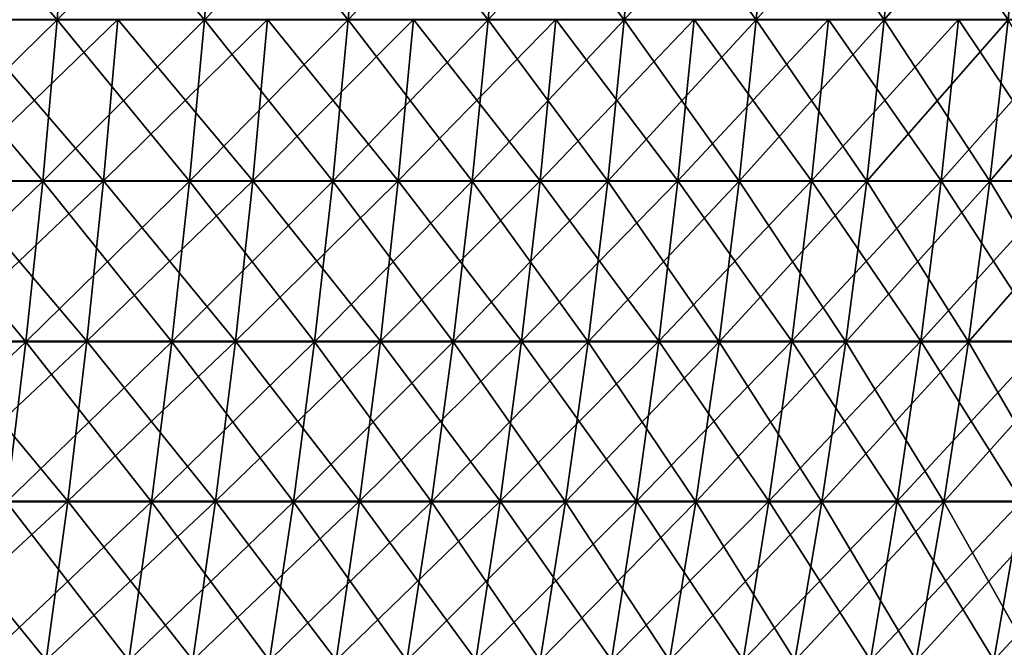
# Model space of a CAD drawing. Header units: millimetres. Extents: x -125 to 125, y -45 to 4025.
# Tile 740 of 755: x 73 to 93, y 3996 to 4009. Entities that reach past the tile are written whole.
import ezdxf

# ---------------------------------------------------------------- set-up
doc = ezdxf.new("R2010")
doc.units = ezdxf.units.MM
doc.header["$LTSCALE"] = 6.999206
for name, color, linetype in [('21', 7, 'CONTINUOUS'), ('22', 7, 'CONTINUOUS'), ('23', 7, 'CONTINUOUS'), ('24', 7, 'CONTINUOUS')]:
    doc.layers.add(name, color=color, linetype=linetype)

msp = doc.modelspace()

# ---------------------------------------------------------------- linework, layer by layer
at = {"layer": '21', "color": 7, "linetype": 'CONTINUOUS'}
for points in [[(71.331, 4005.425, 100.766), (74.4, 4005.425, 98.521), (71.603, 4008.668, 101.15), (71.331, 4005.425, 100.766)], [(71.603, 4008.668, 101.15), (74.4, 4005.425, 98.521), (74.684, 4008.668, 98.897), (71.603, 4008.668, 101.15)], [(74.4, 4005.425, 98.521), (77.399, 4005.425, 96.184), (74.684, 4008.668, 98.897), (74.4, 4005.425, 98.521)], [(74.684, 4008.668, 98.897), (77.399, 4005.425, 96.184), (77.694, 4008.668, 96.55), (74.684, 4008.668, 98.897)], [(77.399, 4005.425, 96.184), (80.324, 4005.425, 93.754), (77.694, 4008.668, 96.55), (77.399, 4005.425, 96.184)], [(77.694, 4008.668, 96.55), (80.324, 4005.425, 93.754), (80.63, 4008.668, 94.112), (77.694, 4008.668, 96.55)], [(80.324, 4005.425, 93.754), (83.173, 4005.425, 91.236), (80.63, 4008.668, 94.112), (80.324, 4005.425, 93.754)], [(80.63, 4008.668, 94.112), (83.173, 4005.425, 91.236), (83.49, 4008.668, 91.584), (80.63, 4008.668, 94.112)], [(83.173, 4005.425, 91.236), (85.943, 4005.425, 88.632), (83.49, 4008.668, 91.584), (83.173, 4005.425, 91.236)], [(83.49, 4008.668, 91.584), (85.943, 4005.425, 88.632), (86.271, 4008.668, 88.97), (83.49, 4008.668, 91.584)], [(85.943, 4005.425, 88.632), (88.632, 4005.425, 85.943), (86.271, 4008.668, 88.97), (85.943, 4005.425, 88.632)], [(86.271, 4008.668, 88.97), (88.632, 4005.425, 85.943), (88.97, 4008.668, 86.271), (86.271, 4008.668, 88.97)], [(88.632, 4005.425, 85.943), (91.236, 4005.425, 83.173), (88.97, 4008.668, 86.271), (88.632, 4005.425, 85.943)], [(88.97, 4008.668, 86.271), (91.236, 4005.425, 83.173), (91.584, 4008.668, 83.49), (88.97, 4008.668, 86.271)], [(91.236, 4005.425, 83.173), (93.754, 4005.425, 80.324), (91.584, 4008.668, 83.49), (91.236, 4005.425, 83.173)], [(91.584, 4008.668, 83.49), (93.754, 4005.425, 80.324), (94.112, 4008.668, 80.63), (91.584, 4008.668, 83.49)], [(71.01, 4002.196, 100.313), (74.065, 4002.196, 98.078), (71.331, 4005.425, 100.766), (71.01, 4002.196, 100.313)], [(71.331, 4005.425, 100.766), (74.065, 4002.196, 98.078), (74.4, 4005.425, 98.521), (71.331, 4005.425, 100.766)], [(74.065, 4002.196, 98.078), (77.05, 4002.196, 95.751), (74.4, 4005.425, 98.521), (74.065, 4002.196, 98.078)], [(74.4, 4005.425, 98.521), (77.05, 4002.196, 95.751), (77.399, 4005.425, 96.184), (74.4, 4005.425, 98.521)], [(77.05, 4002.196, 95.751), (79.963, 4002.196, 93.333), (77.399, 4005.425, 96.184), (77.05, 4002.196, 95.751)], [(77.399, 4005.425, 96.184), (79.963, 4002.196, 93.333), (80.324, 4005.425, 93.754), (77.399, 4005.425, 96.184)], [(79.963, 4002.196, 93.333), (82.799, 4002.196, 90.826), (80.324, 4005.425, 93.754), (79.963, 4002.196, 93.333)], [(80.324, 4005.425, 93.754), (82.799, 4002.196, 90.826), (83.173, 4005.425, 91.236), (80.324, 4005.425, 93.754)], [(82.799, 4002.196, 90.826), (85.557, 4002.196, 88.233), (83.173, 4005.425, 91.236), (82.799, 4002.196, 90.826)], [(83.173, 4005.425, 91.236), (85.557, 4002.196, 88.233), (85.943, 4005.425, 88.632), (83.173, 4005.425, 91.236)], [(85.557, 4002.196, 88.233), (88.233, 4002.196, 85.557), (85.943, 4005.425, 88.632), (85.557, 4002.196, 88.233)], [(85.943, 4005.425, 88.632), (88.233, 4002.196, 85.557), (88.632, 4005.425, 85.943), (85.943, 4005.425, 88.632)], [(88.233, 4002.196, 85.557), (90.826, 4002.196, 82.799), (88.632, 4005.425, 85.943), (88.233, 4002.196, 85.557)], [(88.632, 4005.425, 85.943), (90.826, 4002.196, 82.799), (91.236, 4005.425, 83.173), (88.632, 4005.425, 85.943)], [(90.826, 4002.196, 82.799), (93.333, 4002.196, 79.963), (91.236, 4005.425, 83.173), (90.826, 4002.196, 82.799)], [(91.236, 4005.425, 83.173), (93.333, 4002.196, 79.963), (93.754, 4005.425, 80.324), (91.236, 4005.425, 83.173)], [(70.64, 3998.983, 99.79), (73.68, 3998.983, 97.568), (71.01, 4002.196, 100.313), (70.64, 3998.983, 99.79)], [(71.01, 4002.196, 100.313), (73.68, 3998.983, 97.568), (74.065, 4002.196, 98.078), (71.01, 4002.196, 100.313)], [(73.68, 3998.983, 97.568), (76.649, 3998.983, 95.252), (74.065, 4002.196, 98.078), (73.68, 3998.983, 97.568)], [(74.065, 4002.196, 98.078), (76.649, 3998.983, 95.252), (77.05, 4002.196, 95.751), (74.065, 4002.196, 98.078)], [(76.649, 3998.983, 95.252), (79.546, 3998.983, 92.847), (77.05, 4002.196, 95.751), (76.649, 3998.983, 95.252)], [(77.05, 4002.196, 95.751), (79.546, 3998.983, 92.847), (79.963, 4002.196, 93.333), (77.05, 4002.196, 95.751)], [(79.546, 3998.983, 92.847), (82.368, 3998.983, 90.353), (79.963, 4002.196, 93.333), (79.546, 3998.983, 92.847)], [(79.963, 4002.196, 93.333), (82.368, 3998.983, 90.353), (82.799, 4002.196, 90.826), (79.963, 4002.196, 93.333)], [(82.368, 3998.983, 90.353), (85.111, 3998.983, 87.774), (82.799, 4002.196, 90.826), (82.368, 3998.983, 90.353)], [(82.799, 4002.196, 90.826), (85.111, 3998.983, 87.774), (85.557, 4002.196, 88.233), (82.799, 4002.196, 90.826)], [(85.111, 3998.983, 87.774), (87.774, 3998.983, 85.111), (85.557, 4002.196, 88.233), (85.111, 3998.983, 87.774)], [(85.557, 4002.196, 88.233), (87.774, 3998.983, 85.111), (88.233, 4002.196, 85.557), (85.557, 4002.196, 88.233)], [(87.774, 3998.983, 85.111), (90.353, 3998.983, 82.368), (88.233, 4002.196, 85.557), (87.774, 3998.983, 85.111)], [(88.233, 4002.196, 85.557), (90.353, 3998.983, 82.368), (90.826, 4002.196, 82.799), (88.233, 4002.196, 85.557)], [(90.353, 3998.983, 82.368), (92.847, 3998.983, 79.546), (90.826, 4002.196, 82.799), (90.353, 3998.983, 82.368)], [(90.826, 4002.196, 82.799), (92.847, 3998.983, 79.546), (93.333, 4002.196, 79.963), (90.826, 4002.196, 82.799)], [(70.222, 3995.788, 99.199), (73.243, 3995.788, 96.99), (70.64, 3998.983, 99.79), (70.222, 3995.788, 99.199)], [(70.64, 3998.983, 99.79), (73.243, 3995.788, 96.99), (73.68, 3998.983, 97.568), (70.64, 3998.983, 99.79)], [(73.243, 3995.788, 96.99), (76.195, 3995.788, 94.688), (73.68, 3998.983, 97.568), (73.243, 3995.788, 96.99)], [(73.68, 3998.983, 97.568), (76.195, 3995.788, 94.688), (76.649, 3998.983, 95.252), (73.68, 3998.983, 97.568)], [(76.195, 3995.788, 94.688), (79.075, 3995.788, 92.297), (76.649, 3998.983, 95.252), (76.195, 3995.788, 94.688)], [(76.649, 3998.983, 95.252), (79.075, 3995.788, 92.297), (79.546, 3998.983, 92.847), (76.649, 3998.983, 95.252)], [(79.075, 3995.788, 92.297), (81.88, 3995.788, 89.818), (79.546, 3998.983, 92.847), (79.075, 3995.788, 92.297)], [(79.546, 3998.983, 92.847), (81.88, 3995.788, 89.818), (82.368, 3998.983, 90.353), (79.546, 3998.983, 92.847)], [(81.88, 3995.788, 89.818), (84.607, 3995.788, 87.254), (82.368, 3998.983, 90.353), (81.88, 3995.788, 89.818)], [(82.368, 3998.983, 90.353), (84.607, 3995.788, 87.254), (85.111, 3998.983, 87.774), (82.368, 3998.983, 90.353)], [(84.607, 3995.788, 87.254), (87.254, 3995.788, 84.607), (85.111, 3998.983, 87.774), (84.607, 3995.788, 87.254)], [(85.111, 3998.983, 87.774), (87.254, 3995.788, 84.607), (87.774, 3998.983, 85.111), (85.111, 3998.983, 87.774)], [(87.254, 3995.788, 84.607), (89.818, 3995.788, 81.88), (87.774, 3998.983, 85.111), (87.254, 3995.788, 84.607)], [(87.774, 3998.983, 85.111), (89.818, 3995.788, 81.88), (90.353, 3998.983, 82.368), (87.774, 3998.983, 85.111)], [(89.818, 3995.788, 81.88), (92.297, 3995.788, 79.075), (90.353, 3998.983, 82.368), (89.818, 3995.788, 81.88)], [(90.353, 3998.983, 82.368), (92.297, 3995.788, 79.075), (92.847, 3998.983, 79.546), (90.353, 3998.983, 82.368)], [(92.297, 3995.788, 79.075), (94.688, 3995.788, 76.195), (92.847, 3998.983, 79.546), (92.297, 3995.788, 79.075)]]:
    msp.add_3dface(points, dxfattribs=at)
at = {"layer": '22', "color": 7, "linetype": 'CONTINUOUS'}
for points in [[(74.4, 4005.425, -98.521), (71.331, 4005.425, -100.766), (74.684, 4008.668, -98.897), (74.4, 4005.425, -98.521)], [(74.684, 4008.668, -98.897), (71.331, 4005.425, -100.766), (71.603, 4008.668, -101.15), (74.684, 4008.668, -98.897)], [(77.399, 4005.425, -96.184), (74.4, 4005.425, -98.521), (77.694, 4008.668, -96.55), (77.399, 4005.425, -96.184)], [(77.694, 4008.668, -96.55), (74.4, 4005.425, -98.521), (74.684, 4008.668, -98.897), (77.694, 4008.668, -96.55)], [(80.324, 4005.425, -93.754), (77.399, 4005.425, -96.184), (80.63, 4008.668, -94.112), (80.324, 4005.425, -93.754)], [(80.63, 4008.668, -94.112), (77.399, 4005.425, -96.184), (77.694, 4008.668, -96.55), (80.63, 4008.668, -94.112)], [(83.173, 4005.425, -91.236), (80.324, 4005.425, -93.754), (83.49, 4008.668, -91.584), (83.173, 4005.425, -91.236)], [(83.49, 4008.668, -91.584), (80.324, 4005.425, -93.754), (80.63, 4008.668, -94.112), (83.49, 4008.668, -91.584)], [(85.943, 4005.425, -88.632), (83.173, 4005.425, -91.236), (86.271, 4008.668, -88.97), (85.943, 4005.425, -88.632)], [(86.271, 4008.668, -88.97), (83.173, 4005.425, -91.236), (83.49, 4008.668, -91.584), (86.271, 4008.668, -88.97)], [(88.632, 4005.425, -85.943), (85.943, 4005.425, -88.632), (88.97, 4008.668, -86.271), (88.632, 4005.425, -85.943)], [(88.97, 4008.668, -86.271), (85.943, 4005.425, -88.632), (86.271, 4008.668, -88.97), (88.97, 4008.668, -86.271)], [(91.236, 4005.425, -83.173), (88.632, 4005.425, -85.943), (91.584, 4008.668, -83.49), (91.236, 4005.425, -83.173)], [(91.584, 4008.668, -83.49), (88.632, 4005.425, -85.943), (88.97, 4008.668, -86.271), (91.584, 4008.668, -83.49)], [(93.754, 4005.425, -80.324), (91.236, 4005.425, -83.173), (94.112, 4008.668, -80.63), (93.754, 4005.425, -80.324)], [(94.112, 4008.668, -80.63), (91.236, 4005.425, -83.173), (91.584, 4008.668, -83.49), (94.112, 4008.668, -80.63)], [(74.065, 4002.196, -98.078), (71.01, 4002.196, -100.313), (74.4, 4005.425, -98.521), (74.065, 4002.196, -98.078)], [(74.4, 4005.425, -98.521), (71.01, 4002.196, -100.313), (71.331, 4005.425, -100.766), (74.4, 4005.425, -98.521)], [(77.05, 4002.196, -95.751), (74.065, 4002.196, -98.078), (77.399, 4005.425, -96.184), (77.05, 4002.196, -95.751)], [(77.399, 4005.425, -96.184), (74.065, 4002.196, -98.078), (74.4, 4005.425, -98.521), (77.399, 4005.425, -96.184)], [(79.963, 4002.196, -93.333), (77.05, 4002.196, -95.751), (80.324, 4005.425, -93.754), (79.963, 4002.196, -93.333)], [(80.324, 4005.425, -93.754), (77.05, 4002.196, -95.751), (77.399, 4005.425, -96.184), (80.324, 4005.425, -93.754)], [(82.799, 4002.196, -90.826), (79.963, 4002.196, -93.333), (83.173, 4005.425, -91.236), (82.799, 4002.196, -90.826)], [(83.173, 4005.425, -91.236), (79.963, 4002.196, -93.333), (80.324, 4005.425, -93.754), (83.173, 4005.425, -91.236)], [(85.557, 4002.196, -88.233), (82.799, 4002.196, -90.826), (85.943, 4005.425, -88.632), (85.557, 4002.196, -88.233)], [(85.943, 4005.425, -88.632), (82.799, 4002.196, -90.826), (83.173, 4005.425, -91.236), (85.943, 4005.425, -88.632)], [(88.233, 4002.196, -85.557), (85.557, 4002.196, -88.233), (88.632, 4005.425, -85.943), (88.233, 4002.196, -85.557)], [(88.632, 4005.425, -85.943), (85.557, 4002.196, -88.233), (85.943, 4005.425, -88.632), (88.632, 4005.425, -85.943)], [(90.826, 4002.196, -82.799), (88.233, 4002.196, -85.557), (91.236, 4005.425, -83.173), (90.826, 4002.196, -82.799)], [(91.236, 4005.425, -83.173), (88.233, 4002.196, -85.557), (88.632, 4005.425, -85.943), (91.236, 4005.425, -83.173)], [(93.333, 4002.196, -79.963), (90.826, 4002.196, -82.799), (93.754, 4005.425, -80.324), (93.333, 4002.196, -79.963)], [(93.754, 4005.425, -80.324), (90.826, 4002.196, -82.799), (91.236, 4005.425, -83.173), (93.754, 4005.425, -80.324)], [(73.68, 3998.983, -97.568), (70.64, 3998.983, -99.79), (74.065, 4002.196, -98.078), (73.68, 3998.983, -97.568)], [(74.065, 4002.196, -98.078), (70.64, 3998.983, -99.79), (71.01, 4002.196, -100.313), (74.065, 4002.196, -98.078)], [(76.649, 3998.983, -95.252), (73.68, 3998.983, -97.568), (77.05, 4002.196, -95.751), (76.649, 3998.983, -95.252)], [(77.05, 4002.196, -95.751), (73.68, 3998.983, -97.568), (74.065, 4002.196, -98.078), (77.05, 4002.196, -95.751)], [(79.546, 3998.983, -92.847), (76.649, 3998.983, -95.252), (79.963, 4002.196, -93.333), (79.546, 3998.983, -92.847)], [(79.963, 4002.196, -93.333), (76.649, 3998.983, -95.252), (77.05, 4002.196, -95.751), (79.963, 4002.196, -93.333)], [(82.368, 3998.983, -90.353), (79.546, 3998.983, -92.847), (82.799, 4002.196, -90.826), (82.368, 3998.983, -90.353)], [(82.799, 4002.196, -90.826), (79.546, 3998.983, -92.847), (79.963, 4002.196, -93.333), (82.799, 4002.196, -90.826)], [(85.111, 3998.983, -87.774), (82.368, 3998.983, -90.353), (85.557, 4002.196, -88.233), (85.111, 3998.983, -87.774)], [(85.557, 4002.196, -88.233), (82.368, 3998.983, -90.353), (82.799, 4002.196, -90.826), (85.557, 4002.196, -88.233)], [(87.774, 3998.983, -85.111), (85.111, 3998.983, -87.774), (88.233, 4002.196, -85.557), (87.774, 3998.983, -85.111)], [(88.233, 4002.196, -85.557), (85.111, 3998.983, -87.774), (85.557, 4002.196, -88.233), (88.233, 4002.196, -85.557)], [(90.353, 3998.983, -82.368), (87.774, 3998.983, -85.111), (90.826, 4002.196, -82.799), (90.353, 3998.983, -82.368)], [(90.826, 4002.196, -82.799), (87.774, 3998.983, -85.111), (88.233, 4002.196, -85.557), (90.826, 4002.196, -82.799)], [(92.847, 3998.983, -79.546), (90.353, 3998.983, -82.368), (93.333, 4002.196, -79.963), (92.847, 3998.983, -79.546)], [(93.333, 4002.196, -79.963), (90.353, 3998.983, -82.368), (90.826, 4002.196, -82.799), (93.333, 4002.196, -79.963)], [(73.243, 3995.788, -96.99), (70.222, 3995.788, -99.199), (73.68, 3998.983, -97.568), (73.243, 3995.788, -96.99)], [(73.68, 3998.983, -97.568), (70.222, 3995.788, -99.199), (70.64, 3998.983, -99.79), (73.68, 3998.983, -97.568)], [(76.195, 3995.788, -94.688), (73.243, 3995.788, -96.99), (76.649, 3998.983, -95.252), (76.195, 3995.788, -94.688)], [(76.649, 3998.983, -95.252), (73.243, 3995.788, -96.99), (73.68, 3998.983, -97.568), (76.649, 3998.983, -95.252)], [(79.075, 3995.788, -92.297), (76.195, 3995.788, -94.688), (79.546, 3998.983, -92.847), (79.075, 3995.788, -92.297)], [(79.546, 3998.983, -92.847), (76.195, 3995.788, -94.688), (76.649, 3998.983, -95.252), (79.546, 3998.983, -92.847)], [(81.88, 3995.788, -89.818), (79.075, 3995.788, -92.297), (82.368, 3998.983, -90.353), (81.88, 3995.788, -89.818)], [(82.368, 3998.983, -90.353), (79.075, 3995.788, -92.297), (79.546, 3998.983, -92.847), (82.368, 3998.983, -90.353)], [(84.607, 3995.788, -87.254), (81.88, 3995.788, -89.818), (85.111, 3998.983, -87.774), (84.607, 3995.788, -87.254)], [(85.111, 3998.983, -87.774), (81.88, 3995.788, -89.818), (82.368, 3998.983, -90.353), (85.111, 3998.983, -87.774)], [(87.254, 3995.788, -84.607), (84.607, 3995.788, -87.254), (87.774, 3998.983, -85.111), (87.254, 3995.788, -84.607)], [(87.774, 3998.983, -85.111), (84.607, 3995.788, -87.254), (85.111, 3998.983, -87.774), (87.774, 3998.983, -85.111)], [(89.818, 3995.788, -81.88), (87.254, 3995.788, -84.607), (90.353, 3998.983, -82.368), (89.818, 3995.788, -81.88)], [(90.353, 3998.983, -82.368), (87.254, 3995.788, -84.607), (87.774, 3998.983, -85.111), (90.353, 3998.983, -82.368)], [(92.297, 3995.788, -79.075), (89.818, 3995.788, -81.88), (92.847, 3998.983, -79.546), (92.297, 3995.788, -79.075)], [(92.847, 3998.983, -79.546), (89.818, 3995.788, -81.88), (90.353, 3998.983, -82.368), (92.847, 3998.983, -79.546)], [(94.688, 3995.788, -76.195), (92.297, 3995.788, -79.075), (95.252, 3998.983, -76.649), (94.688, 3995.788, -76.195)], [(95.252, 3998.983, -76.649), (92.297, 3995.788, -79.075), (92.847, 3998.983, -79.546), (95.252, 3998.983, -76.649)]]:
    msp.add_3dface(points, dxfattribs=at)
at = {"layer": '23', "color": 7, "linetype": 'CONTINUOUS'}
for points in [[(70.436, 4008.658, -99.502), (73.467, 4008.658, -97.286), (70.663, 4011.913, -99.822), (70.436, 4008.658, -99.502)], [(70.663, 4011.913, -99.822), (73.467, 4008.658, -97.286), (73.703, 4011.913, -97.599), (70.663, 4011.913, -99.822)], [(73.467, 4008.658, -97.286), (76.428, 4008.658, -94.977), (73.703, 4011.913, -97.599), (73.467, 4008.658, -97.286)], [(73.703, 4011.913, -97.599), (76.428, 4008.658, -94.977), (76.674, 4011.913, -95.283), (73.703, 4011.913, -97.599)], [(76.428, 4008.658, -94.977), (79.317, 4008.658, -92.579), (76.674, 4011.913, -95.283), (76.428, 4008.658, -94.977)], [(76.674, 4011.913, -95.283), (79.317, 4008.658, -92.579), (79.572, 4011.913, -92.877), (76.674, 4011.913, -95.283)], [(79.317, 4008.658, -92.579), (82.13, 4008.658, -90.092), (79.572, 4011.913, -92.877), (79.317, 4008.658, -92.579)], [(79.572, 4011.913, -92.877), (82.13, 4008.658, -90.092), (82.394, 4011.913, -90.382), (79.572, 4011.913, -92.877)], [(82.13, 4008.658, -90.092), (84.865, 4008.658, -87.52), (82.394, 4011.913, -90.382), (82.13, 4008.658, -90.092)], [(82.394, 4011.913, -90.382), (84.865, 4008.658, -87.52), (85.138, 4011.913, -87.802), (82.394, 4011.913, -90.382)], [(84.865, 4008.658, -87.52), (87.52, 4008.658, -84.865), (85.138, 4011.913, -87.802), (84.865, 4008.658, -87.52)], [(85.138, 4011.913, -87.802), (87.52, 4008.658, -84.865), (87.802, 4011.913, -85.138), (85.138, 4011.913, -87.802)], [(87.52, 4008.658, -84.865), (90.092, 4008.658, -82.13), (87.802, 4011.913, -85.138), (87.52, 4008.658, -84.865)], [(87.802, 4011.913, -85.138), (90.092, 4008.658, -82.13), (90.382, 4011.913, -82.394), (87.802, 4011.913, -85.138)], [(90.092, 4008.658, -82.13), (92.579, 4008.658, -79.317), (90.382, 4011.913, -82.394), (90.092, 4008.658, -82.13)], [(90.382, 4011.913, -82.394), (92.579, 4008.658, -79.317), (92.877, 4011.913, -79.572), (90.382, 4011.913, -82.394)], [(70.159, 4005.414, -99.111), (73.178, 4005.414, -96.904), (70.436, 4008.658, -99.502), (70.159, 4005.414, -99.111)], [(70.436, 4008.658, -99.502), (73.178, 4005.414, -96.904), (73.467, 4008.658, -97.286), (70.436, 4008.658, -99.502)], [(73.178, 4005.414, -96.904), (76.128, 4005.414, -94.604), (73.467, 4008.658, -97.286), (73.178, 4005.414, -96.904)], [(73.467, 4008.658, -97.286), (76.128, 4005.414, -94.604), (76.428, 4008.658, -94.977), (73.467, 4008.658, -97.286)], [(76.128, 4005.414, -94.604), (79.005, 4005.414, -92.215), (76.428, 4008.658, -94.977), (76.128, 4005.414, -94.604)], [(76.428, 4008.658, -94.977), (79.005, 4005.414, -92.215), (79.317, 4008.658, -92.579), (76.428, 4008.658, -94.977)], [(79.005, 4005.414, -92.215), (81.807, 4005.414, -89.738), (79.317, 4008.658, -92.579), (79.005, 4005.414, -92.215)], [(79.317, 4008.658, -92.579), (81.807, 4005.414, -89.738), (82.13, 4008.658, -90.092), (79.317, 4008.658, -92.579)], [(81.807, 4005.414, -89.738), (84.532, 4005.414, -87.176), (82.13, 4008.658, -90.092), (81.807, 4005.414, -89.738)], [(82.13, 4008.658, -90.092), (84.532, 4005.414, -87.176), (84.865, 4008.658, -87.52), (82.13, 4008.658, -90.092)], [(84.532, 4005.414, -87.176), (87.176, 4005.414, -84.532), (84.865, 4008.658, -87.52), (84.532, 4005.414, -87.176)], [(84.865, 4008.658, -87.52), (87.176, 4005.414, -84.532), (87.52, 4008.658, -84.865), (84.865, 4008.658, -87.52)], [(87.176, 4005.414, -84.532), (89.738, 4005.414, -81.807), (87.52, 4008.658, -84.865), (87.176, 4005.414, -84.532)], [(87.52, 4008.658, -84.865), (89.738, 4005.414, -81.807), (90.092, 4008.658, -82.13), (87.52, 4008.658, -84.865)], [(89.738, 4005.414, -81.807), (92.215, 4005.414, -79.005), (90.092, 4008.658, -82.13), (89.738, 4005.414, -81.807)], [(90.092, 4008.658, -82.13), (92.215, 4005.414, -79.005), (92.579, 4008.658, -79.317), (90.092, 4008.658, -82.13)], [(92.215, 4005.414, -79.005), (94.604, 4005.414, -76.128), (92.579, 4008.658, -79.317), (92.215, 4005.414, -79.005)], [(69.833, 4002.185, -98.65), (72.838, 4002.185, -96.453), (70.159, 4005.414, -99.111), (69.833, 4002.185, -98.65)], [(70.159, 4005.414, -99.111), (72.838, 4002.185, -96.453), (73.178, 4005.414, -96.904), (70.159, 4005.414, -99.111)], [(72.838, 4002.185, -96.453), (75.773, 4002.185, -94.164), (73.178, 4005.414, -96.904), (72.838, 4002.185, -96.453)], [(73.178, 4005.414, -96.904), (75.773, 4002.185, -94.164), (76.128, 4005.414, -94.604), (73.178, 4005.414, -96.904)], [(75.773, 4002.185, -94.164), (78.637, 4002.185, -91.786), (76.128, 4005.414, -94.604), (75.773, 4002.185, -94.164)], [(76.128, 4005.414, -94.604), (78.637, 4002.185, -91.786), (79.005, 4005.414, -92.215), (76.128, 4005.414, -94.604)], [(78.637, 4002.185, -91.786), (81.427, 4002.185, -89.321), (79.005, 4005.414, -92.215), (78.637, 4002.185, -91.786)], [(79.005, 4005.414, -92.215), (81.427, 4002.185, -89.321), (81.807, 4005.414, -89.738), (79.005, 4005.414, -92.215)], [(81.427, 4002.185, -89.321), (84.139, 4002.185, -86.771), (81.807, 4005.414, -89.738), (81.427, 4002.185, -89.321)], [(81.807, 4005.414, -89.738), (84.139, 4002.185, -86.771), (84.532, 4005.414, -87.176), (81.807, 4005.414, -89.738)], [(84.139, 4002.185, -86.771), (86.771, 4002.185, -84.139), (84.532, 4005.414, -87.176), (84.139, 4002.185, -86.771)], [(84.532, 4005.414, -87.176), (86.771, 4002.185, -84.139), (87.176, 4005.414, -84.532), (84.532, 4005.414, -87.176)], [(86.771, 4002.185, -84.139), (89.321, 4002.185, -81.427), (87.176, 4005.414, -84.532), (86.771, 4002.185, -84.139)], [(87.176, 4005.414, -84.532), (89.321, 4002.185, -81.427), (89.738, 4005.414, -81.807), (87.176, 4005.414, -84.532)], [(89.321, 4002.185, -81.427), (91.786, 4002.185, -78.637), (89.738, 4005.414, -81.807), (89.321, 4002.185, -81.427)], [(89.738, 4005.414, -81.807), (91.786, 4002.185, -78.637), (92.215, 4005.414, -79.005), (89.738, 4005.414, -81.807)], [(91.786, 4002.185, -78.637), (94.164, 4002.185, -75.773), (92.215, 4005.414, -79.005), (91.786, 4002.185, -78.637)], [(92.215, 4005.414, -79.005), (94.164, 4002.185, -75.773), (94.604, 4005.414, -76.128), (92.215, 4005.414, -79.005)], [(69.833, 4002.185, -98.65), (72.445, 3998.971, -95.933), (72.838, 4002.185, -96.453), (69.833, 4002.185, -98.65)], [(72.445, 3998.971, -95.933), (75.365, 3998.971, -93.657), (72.838, 4002.185, -96.453), (72.445, 3998.971, -95.933)], [(72.838, 4002.185, -96.453), (75.365, 3998.971, -93.657), (75.773, 4002.185, -94.164), (72.838, 4002.185, -96.453)], [(75.365, 3998.971, -93.657), (78.214, 3998.971, -91.291), (75.773, 4002.185, -94.164), (75.365, 3998.971, -93.657)], [(75.773, 4002.185, -94.164), (78.214, 3998.971, -91.291), (78.637, 4002.185, -91.786), (75.773, 4002.185, -94.164)], [(78.214, 3998.971, -91.291), (80.988, 3998.971, -88.84), (78.637, 4002.185, -91.786), (78.214, 3998.971, -91.291)], [(78.637, 4002.185, -91.786), (80.988, 3998.971, -88.84), (81.427, 4002.185, -89.321), (78.637, 4002.185, -91.786)], [(80.988, 3998.971, -88.84), (83.685, 3998.971, -86.303), (81.427, 4002.185, -89.321), (80.988, 3998.971, -88.84)], [(81.427, 4002.185, -89.321), (83.685, 3998.971, -86.303), (84.139, 4002.185, -86.771), (81.427, 4002.185, -89.321)], [(83.685, 3998.971, -86.303), (86.303, 3998.971, -83.685), (84.139, 4002.185, -86.771), (83.685, 3998.971, -86.303)], [(84.139, 4002.185, -86.771), (86.303, 3998.971, -83.685), (86.771, 4002.185, -84.139), (84.139, 4002.185, -86.771)], [(86.303, 3998.971, -83.685), (88.84, 3998.971, -80.988), (86.771, 4002.185, -84.139), (86.303, 3998.971, -83.685)], [(86.771, 4002.185, -84.139), (88.84, 3998.971, -80.988), (89.321, 4002.185, -81.427), (86.771, 4002.185, -84.139)], [(88.84, 3998.971, -80.988), (91.291, 3998.971, -78.214), (89.321, 4002.185, -81.427), (88.84, 3998.971, -80.988)], [(89.321, 4002.185, -81.427), (91.291, 3998.971, -78.214), (91.786, 4002.185, -78.637), (89.321, 4002.185, -81.427)], [(91.291, 3998.971, -78.214), (93.657, 3998.971, -75.365), (91.786, 4002.185, -78.637), (91.291, 3998.971, -78.214)], [(91.786, 4002.185, -78.637), (93.657, 3998.971, -75.365), (94.164, 4002.185, -75.773), (91.786, 4002.185, -78.637)], [(72.002, 3995.776, -95.345), (74.904, 3995.776, -93.083), (72.445, 3998.971, -95.933), (72.002, 3995.776, -95.345)], [(72.445, 3998.971, -95.933), (74.904, 3995.776, -93.083), (75.365, 3998.971, -93.657), (72.445, 3998.971, -95.933)], [(74.904, 3995.776, -93.083), (77.735, 3995.776, -90.732), (75.365, 3998.971, -93.657), (74.904, 3995.776, -93.083)], [(75.365, 3998.971, -93.657), (77.735, 3995.776, -90.732), (78.214, 3998.971, -91.291), (75.365, 3998.971, -93.657)], [(77.735, 3995.776, -90.732), (80.492, 3995.776, -88.295), (78.214, 3998.971, -91.291), (77.735, 3995.776, -90.732)], [(78.214, 3998.971, -91.291), (80.492, 3995.776, -88.295), (80.988, 3998.971, -88.84), (78.214, 3998.971, -91.291)], [(80.492, 3995.776, -88.295), (83.173, 3995.776, -85.775), (80.988, 3998.971, -88.84), (80.492, 3995.776, -88.295)], [(80.988, 3998.971, -88.84), (83.173, 3995.776, -85.775), (83.685, 3998.971, -86.303), (80.988, 3998.971, -88.84)], [(83.173, 3995.776, -85.775), (85.775, 3995.776, -83.173), (83.685, 3998.971, -86.303), (83.173, 3995.776, -85.775)], [(83.685, 3998.971, -86.303), (85.775, 3995.776, -83.173), (86.303, 3998.971, -83.685), (83.685, 3998.971, -86.303)], [(85.775, 3995.776, -83.173), (88.295, 3995.776, -80.492), (86.303, 3998.971, -83.685), (85.775, 3995.776, -83.173)], [(86.303, 3998.971, -83.685), (88.295, 3995.776, -80.492), (88.84, 3998.971, -80.988), (86.303, 3998.971, -83.685)], [(88.295, 3995.776, -80.492), (90.732, 3995.776, -77.735), (88.84, 3998.971, -80.988), (88.295, 3995.776, -80.492)], [(88.84, 3998.971, -80.988), (90.732, 3995.776, -77.735), (91.291, 3998.971, -78.214), (88.84, 3998.971, -80.988)], [(90.732, 3995.776, -77.735), (93.083, 3995.776, -74.904), (91.291, 3998.971, -78.214), (90.732, 3995.776, -77.735)], [(91.291, 3998.971, -78.214), (93.083, 3995.776, -74.904), (93.657, 3998.971, -75.365), (91.291, 3998.971, -78.214)]]:
    msp.add_3dface(points, dxfattribs=at)
at = {"layer": '24', "color": 7, "linetype": 'CONTINUOUS'}
for points in [[(73.467, 4008.658, 97.286), (70.436, 4008.658, 99.502), (73.703, 4011.913, 97.599), (73.467, 4008.658, 97.286)], [(73.703, 4011.913, 97.599), (70.436, 4008.658, 99.502), (70.663, 4011.913, 99.822), (73.703, 4011.913, 97.599)], [(76.428, 4008.658, 94.977), (73.467, 4008.658, 97.286), (76.674, 4011.913, 95.283), (76.428, 4008.658, 94.977)], [(76.674, 4011.913, 95.283), (73.467, 4008.658, 97.286), (73.703, 4011.913, 97.599), (76.674, 4011.913, 95.283)], [(79.317, 4008.658, 92.579), (76.428, 4008.658, 94.977), (79.572, 4011.913, 92.877), (79.317, 4008.658, 92.579)], [(79.572, 4011.913, 92.877), (76.428, 4008.658, 94.977), (76.674, 4011.913, 95.283), (79.572, 4011.913, 92.877)], [(82.13, 4008.658, 90.092), (79.317, 4008.658, 92.579), (82.394, 4011.913, 90.382), (82.13, 4008.658, 90.092)], [(82.394, 4011.913, 90.382), (79.317, 4008.658, 92.579), (79.572, 4011.913, 92.877), (82.394, 4011.913, 90.382)], [(84.865, 4008.658, 87.52), (82.13, 4008.658, 90.092), (85.138, 4011.913, 87.802), (84.865, 4008.658, 87.52)], [(85.138, 4011.913, 87.802), (82.13, 4008.658, 90.092), (82.394, 4011.913, 90.382), (85.138, 4011.913, 87.802)], [(87.52, 4008.658, 84.865), (84.865, 4008.658, 87.52), (87.802, 4011.913, 85.138), (87.52, 4008.658, 84.865)], [(87.802, 4011.913, 85.138), (84.865, 4008.658, 87.52), (85.138, 4011.913, 87.802), (87.802, 4011.913, 85.138)], [(90.092, 4008.658, 82.13), (87.52, 4008.658, 84.865), (90.382, 4011.913, 82.394), (90.092, 4008.658, 82.13)], [(90.382, 4011.913, 82.394), (87.52, 4008.658, 84.865), (87.802, 4011.913, 85.138), (90.382, 4011.913, 82.394)], [(92.579, 4008.658, 79.317), (90.092, 4008.658, 82.13), (92.877, 4011.913, 79.572), (92.579, 4008.658, 79.317)], [(92.877, 4011.913, 79.572), (90.092, 4008.658, 82.13), (90.382, 4011.913, 82.394), (92.877, 4011.913, 79.572)], [(73.178, 4005.414, 96.904), (70.159, 4005.414, 99.111), (73.467, 4008.658, 97.286), (73.178, 4005.414, 96.904)], [(73.467, 4008.658, 97.286), (70.159, 4005.414, 99.111), (70.436, 4008.658, 99.502), (73.467, 4008.658, 97.286)], [(76.128, 4005.414, 94.604), (73.178, 4005.414, 96.904), (76.428, 4008.658, 94.977), (76.128, 4005.414, 94.604)], [(76.428, 4008.658, 94.977), (73.178, 4005.414, 96.904), (73.467, 4008.658, 97.286), (76.428, 4008.658, 94.977)], [(79.005, 4005.414, 92.215), (76.128, 4005.414, 94.604), (79.317, 4008.658, 92.579), (79.005, 4005.414, 92.215)], [(79.317, 4008.658, 92.579), (76.128, 4005.414, 94.604), (76.428, 4008.658, 94.977), (79.317, 4008.658, 92.579)], [(81.807, 4005.414, 89.738), (79.005, 4005.414, 92.215), (82.13, 4008.658, 90.092), (81.807, 4005.414, 89.738)], [(82.13, 4008.658, 90.092), (79.005, 4005.414, 92.215), (79.317, 4008.658, 92.579), (82.13, 4008.658, 90.092)], [(84.532, 4005.414, 87.176), (81.807, 4005.414, 89.738), (84.865, 4008.658, 87.52), (84.532, 4005.414, 87.176)], [(84.865, 4008.658, 87.52), (81.807, 4005.414, 89.738), (82.13, 4008.658, 90.092), (84.865, 4008.658, 87.52)], [(87.176, 4005.414, 84.532), (84.532, 4005.414, 87.176), (87.52, 4008.658, 84.865), (87.176, 4005.414, 84.532)], [(87.52, 4008.658, 84.865), (84.532, 4005.414, 87.176), (84.865, 4008.658, 87.52), (87.52, 4008.658, 84.865)], [(89.738, 4005.414, 81.807), (87.176, 4005.414, 84.532), (90.092, 4008.658, 82.13), (89.738, 4005.414, 81.807)], [(90.092, 4008.658, 82.13), (87.176, 4005.414, 84.532), (87.52, 4008.658, 84.865), (90.092, 4008.658, 82.13)], [(92.215, 4005.414, 79.005), (89.738, 4005.414, 81.807), (92.579, 4008.658, 79.317), (92.215, 4005.414, 79.005)], [(92.579, 4008.658, 79.317), (89.738, 4005.414, 81.807), (90.092, 4008.658, 82.13), (92.579, 4008.658, 79.317)], [(94.604, 4005.414, 76.128), (92.215, 4005.414, 79.005), (94.977, 4008.658, 76.428), (94.604, 4005.414, 76.128)], [(94.977, 4008.658, 76.428), (92.215, 4005.414, 79.005), (92.579, 4008.658, 79.317), (94.977, 4008.658, 76.428)], [(72.838, 4002.185, 96.453), (69.833, 4002.185, 98.65), (73.178, 4005.414, 96.904), (72.838, 4002.185, 96.453)], [(73.178, 4005.414, 96.904), (69.833, 4002.185, 98.65), (70.159, 4005.414, 99.111), (73.178, 4005.414, 96.904)], [(75.773, 4002.185, 94.164), (72.838, 4002.185, 96.453), (76.128, 4005.414, 94.604), (75.773, 4002.185, 94.164)], [(76.128, 4005.414, 94.604), (72.838, 4002.185, 96.453), (73.178, 4005.414, 96.904), (76.128, 4005.414, 94.604)], [(78.637, 4002.185, 91.786), (75.773, 4002.185, 94.164), (79.005, 4005.414, 92.215), (78.637, 4002.185, 91.786)], [(79.005, 4005.414, 92.215), (75.773, 4002.185, 94.164), (76.128, 4005.414, 94.604), (79.005, 4005.414, 92.215)], [(81.427, 4002.185, 89.321), (78.637, 4002.185, 91.786), (81.807, 4005.414, 89.738), (81.427, 4002.185, 89.321)], [(81.807, 4005.414, 89.738), (78.637, 4002.185, 91.786), (79.005, 4005.414, 92.215), (81.807, 4005.414, 89.738)], [(84.139, 4002.185, 86.771), (81.427, 4002.185, 89.321), (84.532, 4005.414, 87.176), (84.139, 4002.185, 86.771)], [(84.532, 4005.414, 87.176), (81.427, 4002.185, 89.321), (81.807, 4005.414, 89.738), (84.532, 4005.414, 87.176)], [(86.771, 4002.185, 84.139), (84.139, 4002.185, 86.771), (87.176, 4005.414, 84.532), (86.771, 4002.185, 84.139)], [(87.176, 4005.414, 84.532), (84.139, 4002.185, 86.771), (84.532, 4005.414, 87.176), (87.176, 4005.414, 84.532)], [(89.321, 4002.185, 81.427), (86.771, 4002.185, 84.139), (89.738, 4005.414, 81.807), (89.321, 4002.185, 81.427)], [(89.738, 4005.414, 81.807), (86.771, 4002.185, 84.139), (87.176, 4005.414, 84.532), (89.738, 4005.414, 81.807)], [(91.786, 4002.185, 78.637), (89.321, 4002.185, 81.427), (92.215, 4005.414, 79.005), (91.786, 4002.185, 78.637)], [(92.215, 4005.414, 79.005), (89.321, 4002.185, 81.427), (89.738, 4005.414, 81.807), (92.215, 4005.414, 79.005)], [(94.164, 4002.185, 75.773), (91.786, 4002.185, 78.637), (94.604, 4005.414, 76.128), (94.164, 4002.185, 75.773)], [(94.604, 4005.414, 76.128), (91.786, 4002.185, 78.637), (92.215, 4005.414, 79.005), (94.604, 4005.414, 76.128)], [(72.445, 3998.971, 95.933), (69.457, 3998.971, 98.119), (72.838, 4002.185, 96.453), (72.445, 3998.971, 95.933)], [(72.838, 4002.185, 96.453), (69.457, 3998.971, 98.119), (69.833, 4002.185, 98.65), (72.838, 4002.185, 96.453)], [(75.365, 3998.971, 93.657), (72.445, 3998.971, 95.933), (75.773, 4002.185, 94.164), (75.365, 3998.971, 93.657)], [(75.773, 4002.185, 94.164), (72.445, 3998.971, 95.933), (72.838, 4002.185, 96.453), (75.773, 4002.185, 94.164)], [(78.214, 3998.971, 91.291), (75.365, 3998.971, 93.657), (78.637, 4002.185, 91.786), (78.214, 3998.971, 91.291)], [(78.637, 4002.185, 91.786), (75.365, 3998.971, 93.657), (75.773, 4002.185, 94.164), (78.637, 4002.185, 91.786)], [(80.988, 3998.971, 88.84), (78.214, 3998.971, 91.291), (81.427, 4002.185, 89.321), (80.988, 3998.971, 88.84)], [(81.427, 4002.185, 89.321), (78.214, 3998.971, 91.291), (78.637, 4002.185, 91.786), (81.427, 4002.185, 89.321)], [(83.685, 3998.971, 86.303), (80.988, 3998.971, 88.84), (84.139, 4002.185, 86.771), (83.685, 3998.971, 86.303)], [(84.139, 4002.185, 86.771), (80.988, 3998.971, 88.84), (81.427, 4002.185, 89.321), (84.139, 4002.185, 86.771)], [(86.303, 3998.971, 83.685), (83.685, 3998.971, 86.303), (86.771, 4002.185, 84.139), (86.303, 3998.971, 83.685)], [(86.771, 4002.185, 84.139), (83.685, 3998.971, 86.303), (84.139, 4002.185, 86.771), (86.771, 4002.185, 84.139)], [(88.84, 3998.971, 80.988), (86.303, 3998.971, 83.685), (89.321, 4002.185, 81.427), (88.84, 3998.971, 80.988)], [(89.321, 4002.185, 81.427), (86.303, 3998.971, 83.685), (86.771, 4002.185, 84.139), (89.321, 4002.185, 81.427)], [(91.291, 3998.971, 78.214), (88.84, 3998.971, 80.988), (91.786, 4002.185, 78.637), (91.291, 3998.971, 78.214)], [(91.786, 4002.185, 78.637), (88.84, 3998.971, 80.988), (89.321, 4002.185, 81.427), (91.786, 4002.185, 78.637)], [(93.657, 3998.971, 75.365), (91.291, 3998.971, 78.214), (94.164, 4002.185, 75.773), (93.657, 3998.971, 75.365)], [(94.164, 4002.185, 75.773), (91.291, 3998.971, 78.214), (91.786, 4002.185, 78.637), (94.164, 4002.185, 75.773)], [(74.904, 3995.776, 93.083), (72.002, 3995.776, 95.345), (75.365, 3998.971, 93.657), (74.904, 3995.776, 93.083)], [(75.365, 3998.971, 93.657), (72.002, 3995.776, 95.345), (72.445, 3998.971, 95.933), (75.365, 3998.971, 93.657)], [(77.735, 3995.776, 90.732), (74.904, 3995.776, 93.083), (78.214, 3998.971, 91.291), (77.735, 3995.776, 90.732)], [(78.214, 3998.971, 91.291), (74.904, 3995.776, 93.083), (75.365, 3998.971, 93.657), (78.214, 3998.971, 91.291)], [(80.492, 3995.776, 88.295), (77.735, 3995.776, 90.732), (80.988, 3998.971, 88.84), (80.492, 3995.776, 88.295)], [(80.988, 3998.971, 88.84), (77.735, 3995.776, 90.732), (78.214, 3998.971, 91.291), (80.988, 3998.971, 88.84)], [(83.173, 3995.776, 85.775), (80.492, 3995.776, 88.295), (83.685, 3998.971, 86.303), (83.173, 3995.776, 85.775)], [(83.685, 3998.971, 86.303), (80.492, 3995.776, 88.295), (80.988, 3998.971, 88.84), (83.685, 3998.971, 86.303)], [(85.775, 3995.776, 83.173), (83.173, 3995.776, 85.775), (86.303, 3998.971, 83.685), (85.775, 3995.776, 83.173)], [(86.303, 3998.971, 83.685), (83.173, 3995.776, 85.775), (83.685, 3998.971, 86.303), (86.303, 3998.971, 83.685)], [(88.295, 3995.776, 80.492), (85.775, 3995.776, 83.173), (88.84, 3998.971, 80.988), (88.295, 3995.776, 80.492)], [(88.84, 3998.971, 80.988), (85.775, 3995.776, 83.173), (86.303, 3998.971, 83.685), (88.84, 3998.971, 80.988)], [(90.732, 3995.776, 77.735), (88.295, 3995.776, 80.492), (91.291, 3998.971, 78.214), (90.732, 3995.776, 77.735)], [(91.291, 3998.971, 78.214), (88.295, 3995.776, 80.492), (88.84, 3998.971, 80.988), (91.291, 3998.971, 78.214)], [(93.083, 3995.776, 74.904), (90.732, 3995.776, 77.735), (93.657, 3998.971, 75.365), (93.083, 3995.776, 74.904)], [(93.657, 3998.971, 75.365), (90.732, 3995.776, 77.735), (91.291, 3998.971, 78.214), (93.657, 3998.971, 75.365)]]:
    msp.add_3dface(points, dxfattribs=at)

doc.saveas('drawing.dxf')
